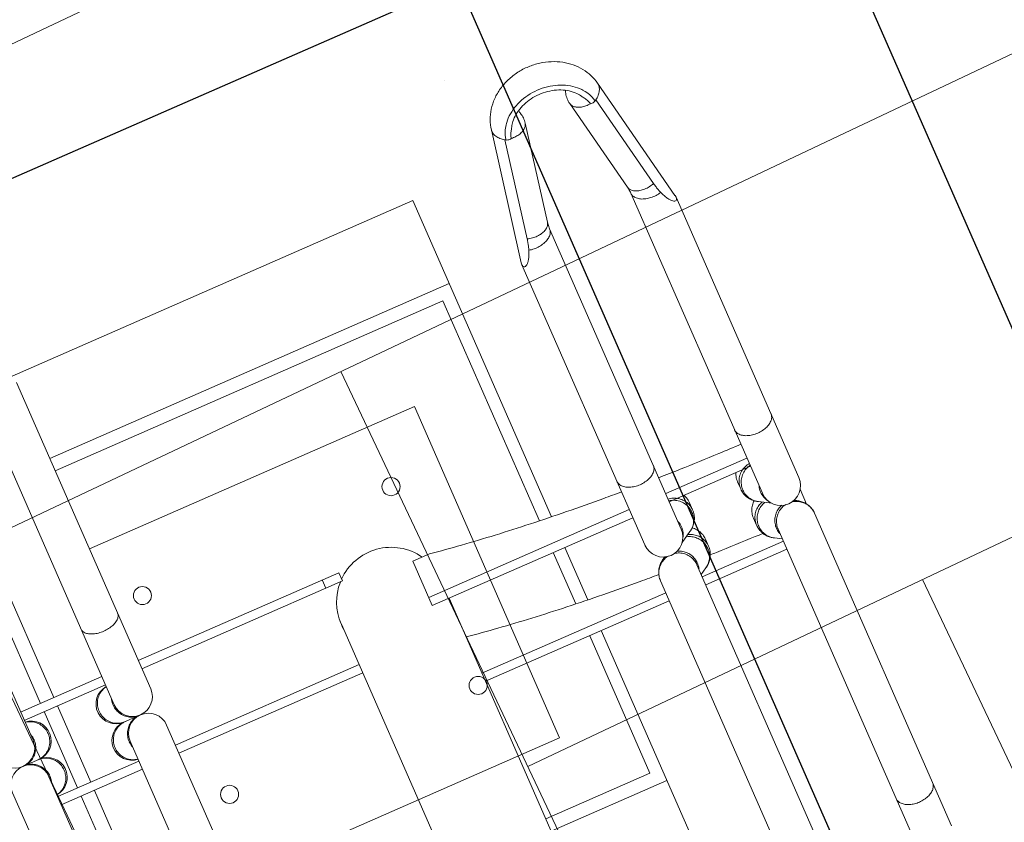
# Model space of a CAD drawing. Header units: metres. Extents: x 134157 to 138734, y 451157 to 455772.
# Tile 491 of 656: x 136618.766 to 136619.31, y 453795.194 to 453795.638. Entities that reach past the tile are written whole.
import ezdxf

# ---------------------------------------------------------------- set-up
doc = ezdxf.new("R2010")
doc.units = ezdxf.units.M
doc.linetypes.add('HIDDEN', pattern=[9.525, 6.35, -3.175])
doc.layers.add('-DR-alg-hulplijnen', color=210, linetype='Continuous', plot=False)
doc.layers.add('-DR-nw-gr-arc-gras', color=7, linetype='Continuous', true_color=0xb5d5a4)
for name, color, linetype in [('-DR-nw-inr-fietsparkeren Tulip enkele beugel', 2, 'Continuous'), ('-DR-nw-maatvoering', 3, 'Continuous'), ('VELOPA-FIG15HIDDEN', 1, 'HIDDEN'), ('VELOPA-FIG25', 1, 'Continuous')]:
    doc.layers.add(name, color=color, linetype=linetype)
doc.layers.add('-DR-nw-vh-arc-sbs df bruinrood Broeder Alarmstraat', color=7, linetype='Continuous', lineweight=9, true_color=0xd8beb6)
doc.styles.add('2-5TXT', font='arial.ttf')
doc.styles.add('Drong', font='txt', dxfattribs={"height": 1.8})
doc.dimstyles.new('Drong', dxfattribs={"dimtxt": 1.8, "dimasz": 2.5, "dimexe": 0, "dimexo": 0, "dimgap": 0.9, "dimtad": 1, "dimzin": 0, "dimdsep": 46, "dimtxsty": 'Drong', "dimblk": 'dimblk-wit', "dimcen": 0, "dimse1": 1, "dimse2": 1, "dimclrd": 256, "dimclre": 1, "dimclrt": 7, "dimadec": 0, "dimazin": 0, "dimtfac": 1, "dimtmove": 0, "dimatfit": 3, "dimfxl": 1, "dimtolj": 1, "dimtzin": 0, "dimarcsym": 0})
doc.dimstyles.new('VELOPA-drukwerk', dxfattribs={"dimscale": 0, "dimtxt": 2.5, "dimasz": 2, "dimexe": 1, "dimexo": 1, "dimgap": 1, "dimtad": 1, "dimdec": 0, "dimdsep": 46, "dimtxsty": '2-5TXT', "dimcen": 8, "dimadec": 1, "dimazin": 0, "dimtfac": 1, "dimtdec": 0, "dimtmove": 0, "dimatfit": 3, "dimfxl": 1, "dimtolj": 1, "dimtzin": 0, "dimarcsym": 0})
pattern_1 = [(115.335625, (136419.71802, 453326.2367), (-0.223681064, -0.105903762), [0.06, -0.187485]), (205.335625, (136419.71802, 453326.2367), (0.105903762, -0.223681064), [0.06, -0.187485])]

# ---------------------------------------------------------------- blocks, each defined once
blk = doc.blocks.new('*D482')
at = {"layer": '-DR-alg-hulplijnen', "color": 0, "lineweight": -2, "ltscale": 4, "transparency": 16777216}
for p, q in [((0, -770.72), (0, -1064.73)), ((3625, -770.72), (3625, -1064.73)), ((41.43, -1044.01), (3583.57, -1044.01))]:
    blk.add_line(p, q, dxfattribs=at)
at = {"layer": '-DR-alg-hulplijnen', "color": 0, "ltscale": 4, "transparency": 16777216}
for points in [[(41.43, -1037.1), (41.43, -1050.92), (0, -1044.01)], [(3583.57, -1037.1), (3583.57, -1050.92), (3625, -1044.01)]]:
    blk.add_solid(points, dxfattribs=at)
at = {"layer": 'Defpoints', "color": 0, "ltscale": 4, "transparency": 16777216}
for p in [(0, -750), (3625, -750), (3625, -1044.01)]:
    blk.add_point(p, dxfattribs=at)
at = {"layer": '-DR-alg-hulplijnen', "color": 0, "ltscale": 4, "transparency": 16777216, "insert": (1812.5, -996.83), "char_height": 51.792, "attachment_point": 5, "style": '2-5TXT'}
blk.add_mtext('\\A1;3625', dxfattribs=at)
blk = doc.blocks.new('*D481')
at = {"layer": '-DR-alg-hulplijnen', "color": 0, "lineweight": -2, "ltscale": 4, "transparency": 16777216}
for p, q in [((3645.72, 0), (4009.12, 0)), ((3988.4, -41.43), (3988.4, -708.57)), ((3645.72, -750), (4009.12, -750))]:
    blk.add_line(p, q, dxfattribs=at)
at = {"layer": '-DR-alg-hulplijnen', "color": 0, "ltscale": 4, "transparency": 16777216}
for points in [[(3981.5, -41.43), (3995.31, -41.43), (3988.4, 0)], [(3981.5, -708.57), (3995.31, -708.57), (3988.4, -750)]]:
    blk.add_solid(points, dxfattribs=at)
at = {"layer": 'Defpoints', "color": 0, "ltscale": 4, "transparency": 16777216}
for p in [(3625, 0), (3625, -750), (3988.4, -750)]:
    blk.add_point(p, dxfattribs=at)
at = {"layer": '-DR-alg-hulplijnen', "color": 0, "ltscale": 4, "transparency": 16777216, "insert": (3941.24, -375), "char_height": 51.792, "attachment_point": 5, "rotation": 90, "style": '2-5TXT'}
blk.add_mtext('\\A1;750', dxfattribs=at)
blk = doc.blocks.new('dimblk-wit')
at = {"color": 7}
blk.add_line((0, -0.33333), (0, 0.33333), dxfattribs=at)
blk.add_solid([(0, 0), (-0.8, 0.2), (-0.8, -0.2)], dxfattribs=at)
blk = doc.blocks.new('*D634')
at = {"layer": '-DR-nw-maatvoering', "lineweight": -2, "transparency": 16777216}
blk.add_line((136616.46966, 453791.64601), (136622.29683, 453806.2632), dxfattribs=at)
at = {"layer": 'Defpoints', "color": 0, "transparency": 16777216}
for p in [(136622.48198, 453806.72765), (136622.8896, 453806.56515), (136616.69212, 453791.01906)]:
    blk.add_point(p, dxfattribs=at)
at = {"layer": '-DR-nw-maatvoering', "lineweight": -2, "transparency": 16777216, "xscale": 0.5, "yscale": 0.5, "zscale": 0.5}
for p, rotation in [((136622.48198, 453806.72765), 68.26520454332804), ((136616.2845, 453791.18156), 248.2652045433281)]:
    blk.add_blockref('dimblk-wit', p, dxfattribs=dict(at, rotation=rotation))
at = {"layer": '-DR-nw-maatvoering', "color": 7, "transparency": 16777216, "insert": (136619.04541, 453799.08928), "char_height": 0.36, "attachment_point": 5, "rotation": 68.2652, "style": 'Drong'}
blk.add_mtext('\\A1;16.75', dxfattribs=at)
blk = doc.blocks.new('Fietsenrek Tulip enkel')
at = {"layer": '-DR-alg-hulplijnen', "ltscale": 4}
for p, q in [((0, -750), (0, 0)), ((1925, 0), (0, 0)), ((0, -750), (0, 0)), ((1925, -750), (0, -750))]:
    blk.add_line(p, q, dxfattribs=at)
at = {"layer": 'VELOPA-FIG15HIDDEN', "color": 252, "linetype": 'Continuous', "lineweight": 9}
for p, q in [((272.07, -212), (272.07, -163)), ((277.07, -212), (277.07, -163)), ((323.07, -212), (323.07, -163)), ((277.07, -355), (277.07, -234)), ((323.07, -344.85), (323.07, -234)), ((309.46, -395), (309.46, -516)), ((354.69, -516), (354.69, -405.15)), ((309.46, -538), (309.46, -587)), ((354.69, -587), (354.69, -538))]:
    blk.add_line(p, q, dxfattribs=at)
for points, start_tangent, end_tangent in [([(332.84, -405.15), (335.47, -423.24), (337.87, -442.53), (339.99, -462.76), (341.83, -483.8), (343.37, -505.54), (344.03, -516.62)], (0.154868, -0.987935), (0.055549, -0.998456)), ([(345.42, -546.95), (345.55, -550.64), (346.16, -573.73), (346.25, -578.43)], (0.036012, -0.999351), (0.016893, -0.999857))]:
    blk.add_spline(points, degree=3, dxfattribs=dict(at, start_tangent=start_tangent, end_tangent=end_tangent))
at = {"layer": 'VELOPA-FIG25', "color": 252, "linetype": 'Continuous', "lineweight": 9}
for p, q in [((494.84, -141), (311.07, -141)), ((300.07, -152), (300.07, -162)), ((289.07, -163), (91.51, -163)), ((507.49, -163), (311.07, -163)), ((328.07, -212), (328.07, -163)), ((272.07, -175), (100.07, -175)), ((323.07, -175), (277.07, -175)), ((500.07, -175), (328.07, -175)), ((272.07, -183), (157.57, -183)), ((323.07, -183), (277.07, -183)), ((442.57, -183), (328.07, -183)), ((91.51, -212), (289.07, -212)), ((311.07, -212), (507.49, -212)), ((300.07, -213), (300.07, -223)), ((100.07, -233.29), (100.07, -475)), ((104.33, -234), (289.07, -234)), ((150.07, -234), (150.07, -475)), ((157.57, -234), (157.57, -468)), ((272.07, -355), (272.07, -234)), ((311.07, -234), (494.84, -234)), ((328.07, -344.85), (328.07, -234)), ((277.07, -345), (272.07, -345)), ((298.66, -344.85), (630.26, -344.85)), ((277.07, -355), (272.07, -355)), ((309.46, -395), (282.68, -395)), ((282.68, -395), (282.68, -405)), ((304.54, -395), (304.54, -516)), ((309.46, -405.15), (630.25, -405.15)), ((359.61, -516), (359.61, -405.15)), ((442.57, -468), (442.57, -405.15)), ((450.07, -405.15), (450.07, -475)), ((157.57, -468), (290.3, -468)), ((309.46, -468), (340.45, -468)), ((359.61, -468), (442.57, -468)), ((290.91, -475), (100.07, -475)), ((341.06, -475), (309.46, -475)), ((500.07, -475), (359.61, -475)), ((155.58, -516.13), (81.68, -530.44)), ((155.61, -516.12), (156.75, -516)), ((325.91, -516), (156.75, -516)), ((536.17, -516), (347.52, -516)), ((337.15, -522.16), (336.35, -523.53)), ((144.87, -524.36), (89.71, -535.04)), ((140.88, -538.37), (85.72, -549.05)), ((325.91, -538), (144.71, -538)), ((304.54, -538), (304.54, -587)), ((329.17, -541.84), (332.98, -535.37)), ((548.04, -538), (347.52, -538)), ((353.35, -538), (351.08, -541.84)), ((359.61, -587), (359.61, -538)), ((314.45, -548), (318.8, -548)), ((340.72, -548), (336.36, -548)), ((85.72, -575.95), (140.88, -586.63)), ((318.8, -577), (314.45, -577)), ((336.36, -577), (340.72, -577)), ((144.71, -587), (325.83, -587)), ((332.98, -589.63), (329.17, -583.16)), ((347.52, -587), (548.04, -587)), ((351.08, -583.16), (353.35, -587)), ((89.71, -589.96), (144.87, -600.64)), ((155.58, -608.87), (81.68, -594.56)), ((336.13, -602), (336.66, -602)), ((336.35, -601.47), (337.15, -602.84)), ((156.75, -609), (155.61, -608.88)), ((156.75, -609), (325.83, -609)), ((332.17, -607), (341.13, -607)), ((347.52, -609), (536.17, -609))]:
    blk.add_line(p, q, dxfattribs=at)
at = {"layer": 'VELOPA-FIG25', "color": 252, "lineweight": 9, "ltscale": 4}
for p, q in [((204.68, -430.11), (204.68, -234)), ((404.68, -430.11), (404.68, -234)), ((204.68, -430.11), (404.68, -430.11))]:
    blk.add_line(p, q, dxfattribs=at)
at = {"layer": 'VELOPA-FIG25', "color": 252, "lineweight": 9}
for centre in [(240.07, -250.5), (360.07, -250.5), (240.07, -400.5), (360.07, -400.5)]:
    blk.add_circle(centre, 5, dxfattribs=at)
at = {"layer": 'VELOPA-FIG25', "color": 252, "linetype": 'Continuous', "lineweight": 9}
for centre, radius, start, end in [((289.07, -152), 11, 270, 90), ((311.07, -152), 11, 90, 270), ((289.07, -162), 11, 185.2266, 0), ((311.07, -162), 11, 180, 354.7786), ((289.07, -213), 11, 0, 174.7735), ((311.07, -213), 11, 5.2215, 180), ((289.07, -223), 11, 270, 90), ((311.07, -223), 11, 90, 270), ((298.44, -375), 30.15, 90, 135), ((300.07, -375), 30.25, 88.0459, 96.6524), ((298.44, -375), 30.15, 138.1692, 238.3447), ((325.98, -527), 11, 270, 90), ((325.98, -598), 11, 270, 90)]:
    blk.add_arc(centre, radius, start, end, dxfattribs=at)
for points, start_tangent, end_tangent in [([(289.16, -163.63), (292.17, -163.19), (295.02, -161.91), (297.39, -159.88), (299.08, -157.27), (299.96, -154.3), (300.07, -152.75)], (0.999968, 0.008039), (0, 1)), ([(310.99, -163.63), (308.23, -163.26), (305.57, -162.18), (303.3, -160.45), (301.55, -158.19), (300.45, -155.57), (300.07, -152.75)], (-0.999973, 0.00737), (0, 1)), ([(278.22, -163), (279.07, -165.77), (280.76, -168.38), (283.13, -170.4), (285.98, -171.69), (289.07, -172.13)], (0.163153, -0.986601), (1, 0)), ([(285.53, -163.05), (285.98, -163.19), (288.99, -163.63)], (0.947786, -0.318908), (0.999968, -0.008039)), ([(289.07, -172.13), (292.17, -171.69), (295.02, -170.4), (297.39, -168.38), (299.08, -165.77), (299.96, -162.8), (300.05, -162)], (1, 0), (0.06937, 0.997591)), ([(300.05, -162), (300.07, -161.25)], (0.06937, 0.997591), (0, 1)), ([(300.1, -161.99), (300.07, -161.25)], (-0.069162, 0.997605), (0, 1)), ([(311.07, -172.13), (308.23, -171.76), (305.57, -170.67), (303.3, -168.94), (301.55, -166.69), (300.45, -164.07), (300.1, -161.99)], (-1, 0), (-0.069162, 0.997605)), ([(321.93, -163.01), (321.7, -164.07), (320.6, -166.69), (318.85, -168.94), (316.57, -170.67), (313.92, -171.76), (311.07, -172.13)], (-0.163854, -0.986485), (-1, 0)), ([(314.58, -163.06), (313.92, -163.26), (311.16, -163.63)], (-0.948795, -0.315892), (-0.999973, -0.00737)), ([(288.99, -163.63), (289.07, -163.63)], (0.999968, -0.008039), (1, 0)), ([(289.07, -163.63), (289.16, -163.63)], (1, 0), (0.999968, 0.008039)), ([(311.07, -163.63), (310.99, -163.63)], (-1, 0), (-0.999973, 0.00737)), ([(311.16, -163.63), (311.07, -163.63)], (-0.999973, -0.00737), (-1, 0)), ([(278.22, -212), (279.07, -209.23), (280.76, -206.62), (283.13, -204.6), (285.98, -203.31), (289.07, -202.87)], (0.163151, 0.986601), (1, 0)), ([(289.07, -202.87), (292.17, -203.31), (295.02, -204.6), (297.39, -206.62), (299.08, -209.23), (299.96, -212.2), (300.05, -213)], (1, 0), (0.06937, -0.997591)), ([(311.07, -202.87), (308.23, -203.24), (305.57, -204.33), (303.3, -206.06), (301.55, -208.31), (300.45, -210.93), (300.1, -213.01)], (-1, 0), (-0.069162, -0.997605)), ([(321.93, -211.99), (321.7, -210.93), (320.6, -208.31), (318.85, -206.06), (316.57, -204.33), (313.92, -203.24), (311.07, -202.87)], (-0.163856, 0.986484), (-1, 0)), ([(243.54, -212), (245.23, -212.45), (246.78, -213.75), (248.07, -215.8), (248.99, -218.43), (249.47, -221.43), (249.47, -224.57), (248.99, -227.57), (248.07, -230.2), (246.78, -232.25), (245.23, -233.55), (243.54, -234)], (1, 0), (-1, 0)), ([(285.53, -211.95), (285.98, -211.81), (288.99, -211.37)], (0.947784, 0.318914), (0.999968, 0.00804)), ([(288.99, -211.37), (289.07, -211.37)], (0.999968, 0.00804), (1, 0)), ([(289.07, -211.37), (289.16, -211.37)], (1, 0), (0.999968, -0.00804)), ([(289.16, -211.37), (292.17, -211.81), (295.02, -213.09), (297.39, -215.12), (299.08, -217.73), (299.96, -220.7), (300.07, -222.25)], (0.999968, -0.00804), (0, -1)), ([(310.99, -211.37), (308.23, -211.74), (305.57, -212.82), (303.3, -214.55), (301.55, -216.81), (300.45, -219.43), (300.07, -222.25)], (-0.999973, -0.00737), (0, -1)), ([(311.07, -211.37), (310.99, -211.37)], (-1, 0), (-0.999973, -0.00737)), ([(311.16, -211.37), (311.07, -211.37)], (-0.999973, 0.00737), (-1, 0)), ([(314.58, -211.94), (313.92, -211.74), (311.16, -211.37)], (-0.948797, 0.315886), (-0.999973, 0.00737)), ([(300.05, -213), (300.07, -213.75)], (0.06937, -0.997591), (0, -1)), ([(300.1, -213.01), (300.07, -213.75)], (-0.069162, -0.997605), (0, -1)), ([(301.7, -344.87), (300.51, -344.85)], (-0.99923, 0.039239), (-1, 0.000004)), ([(282.68, -405), (285.33, -423.24), (287.72, -442.53), (289.84, -462.76), (291.68, -483.8), (293.23, -505.54), (293.85, -516)], (0.155063, -0.987905), (0.055968, -0.998433)), ([(156.75, -516), (157.74, -516.17), (158.34, -516.69), (158.4, -517.5), (157.89, -518.48), (156.84, -519.56), (155.28, -520.66), (153.31, -521.72), (150.95, -522.72)], (1, 0), (-0.932927, -0.360065)), ([(287.55, -538), (289.46, -537.55), (291.21, -536.25), (292.67, -534.2), (293.71, -531.57), (294.25, -528.57), (294.25, -525.43), (293.71, -522.43), (292.67, -519.8), (291.21, -517.75), (289.46, -516.45), (287.55, -516)], (1, 0), (-1, 0)), ([(336.68, -525.38), (336.93, -524.15), (338.03, -521.5), (339.77, -519.22), (342.04, -517.47), (344.68, -516.37), (347.52, -516)], (0.146745, 0.989174), (1, 0.000001)), ([(347.52, -516), (344.82, -516.32), (342.3, -517.24), (340.16, -518.63), (338.46, -520.31), (337.15, -522.16)], (-1, -0.000001), (-0.508282, -0.86119)), ([(336.37, -523.78), (337.07, -522.31), (337.15, -522.16)], (0.356714, 0.934214), (0.508346, 0.861153)), ([(144.87, -524.36), (145.51, -527.21), (145.68, -530.1), (145.35, -532.8), (144.56, -535.13), (143.36, -536.93), (141.84, -538.06), (140.88, -538.37)], (0.298566, -0.954389), (-0.98157, -0.191104)), ([(144.71, -538), (146.59, -537.57), (148.32, -536.3), (149.77, -534.31), (150.82, -531.73), (151.39, -528.79), (151.43, -525.71), (150.95, -522.72)], (1, 0.000011), (-0.251596, 0.967832)), ([(150.95, -522.72), (149.15, -523.33), (147.11, -523.87), (144.87, -524.36)], (-0.932926, -0.360069), (-0.981767, -0.19009)), ([(81.68, -530.44), (76.3, -532.1), (71.23, -534.97), (66.6, -539.1), (62.84, -544.21), (60.06, -550.14), (58.41, -556.57), (57.95, -563.19), (58.65, -569.74), (60.46, -575.93), (63.32, -581.57), (67, -586.33), (71.46, -590.2), (76.36, -592.92), (81.68, -594.56)], (-0.981767, -0.19009), (0.981767, -0.19009)), ([(89.71, -535.04), (87.89, -532.81), (85.85, -531.25), (83.73, -530.44), (81.68, -530.44)], (-0.555703, 0.831381), (-0.98182, -0.189817)), ([(346.77, -538.63), (343.93, -538.26), (341.27, -537.18), (338.98, -535.45), (337.21, -533.19), (336.16, -530.85)], (-1, 0), (-0.29808, 0.954541)), ([(347.52, -538), (344.68, -537.63), (342.04, -536.53), (339.77, -534.78), (338.03, -532.5), (336.93, -529.85), (336.68, -528.62)], (-1, 0), (-0.146748, 0.989174)), ([(86.48, -536.66), (85.53, -537.1), (82.37, -539.04)], (-0.920843, -0.389933), (-0.800286, -0.599618)), ([(90.44, -538.59), (89.4, -538.84), (88.39, -539.21), (87.39, -539.73), (86.41, -540.34), (85.41, -540.99), (84.78, -541.38)], (-0.981767, -0.19009), (-0.859726, -0.510755)), ([(85.72, -549.05), (86.61, -548.77), (88.09, -547.72), (89.28, -546.06), (90.1, -543.88), (90.49, -541.34), (90.44, -538.59)], (0.981648, 0.190704), (-0.099991, 0.994988)), ([(87.85, -536.14), (86.48, -536.66)], (-0.948914, -0.315534), (-0.920843, -0.389933)), ([(90.05, -535.57), (87.85, -536.14)], (-0.981767, -0.19009), (-0.948914, -0.315534)), ([(90.05, -535.57), (89.88, -535.3), (89.71, -535.04)], (-0.524241, 0.85157), (-0.555703, 0.831381)), ([(90.44, -538.59), (90.6, -537.61), (90.46, -536.54), (90.05, -535.57)], (0.330721, 0.943729), (-0.524241, 0.85157)), ([(144.71, -538), (143.42, -538.04), (142.14, -538.17), (140.88, -538.37)], (-1, -0.00001), (-0.981767, -0.19009)), ([(294.92, -538), (295.4, -550.64), (296.02, -573.73), (296.23, -587)], (0.041638, -0.999133), (0.011799, -0.99993)), ([(307.89, -538.01), (307.96, -538.57), (308.84, -541.57), (310.52, -544.2), (312.88, -546.25), (314.8, -547.24)], (0.090936, -0.995857), (0.930369, -0.366625)), ([(308.9, -538), (309.79, -540.77), (311.51, -543.38), (313.89, -545.4), (316.74, -546.69), (319.84, -547.13)], (0.174882, -0.984589), (1, 0)), ([(321.31, -538.05), (321.76, -538.19), (324.85, -538.63)], (0.947822, -0.3188), (1, 0)), ([(324.85, -538.63), (325.68, -538.6)], (1, 0), (0.997121, 0.075833)), ([(325.68, -538.6), (325.99, -538.57)], (0.997121, 0.075833), (0.994588, 0.103899)), ([(325.99, -538.57), (326.06, -538.57)], (0.994588, 0.103899), (0.993922, 0.110083)), ([(326.06, -538.57), (327.93, -538.19), (330.75, -536.91), (330.94, -536.78)], (0.993922, 0.110083), (0.829471, 0.55855)), ([(341.75, -547.13), (338.91, -546.76), (336.25, -545.67), (333.96, -543.94), (332.19, -541.69), (331.06, -539.07), (330.97, -538.73)], (-1, 0), (-0.240806, 0.970573)), ([(347.59, -538.6), (346.77, -538.63)], (-0.997167, -0.075223), (-1, 0)), ([(350.25, -538.06), (349.6, -538.26), (347.59, -538.6)], (-0.948032, -0.318175), (-0.997167, -0.075223)), ([(82.33, -539.07), (81.38, -539.83), (77.79, -543.65), (74.94, -548.35), (72.96, -553.73), (71.95, -559.53), (71.95, -565.47), (72.96, -571.27), (74.94, -576.65), (77.79, -581.35), (81.38, -585.17), (82.33, -585.93)], (-0.798743, -0.601673), (0.79874, -0.601676)), ([(84.78, -541.38), (82.28, -543.2), (79.31, -546.43), (76.96, -550.42), (75.31, -554.98), (74.45, -559.91), (74.44, -564.97), (75.28, -569.91), (76.92, -574.51), (79.28, -578.52), (82.26, -581.78), (84.78, -583.62)], (-0.859687, -0.510821), (0.859688, -0.510819)), ([(82.37, -539.04), (82.33, -539.07)], (-0.800286, -0.599618), (-0.798743, -0.601673)), ([(318.8, -548), (321.5, -547.68), (324.02, -546.76), (326.17, -545.36), (327.87, -543.68), (329.17, -541.84)], (1, 0), (0.508282, 0.86119)), ([(319.84, -547.13), (322.92, -546.69), (325.74, -545.4), (328.07, -543.38), (329.17, -541.84)], (1, 0), (0.508374, 0.861137)), ([(336.36, -548), (333.53, -547.63), (330.88, -546.53), (328.61, -544.78), (327.74, -543.79)], (-1, 0), (-0.616132, 0.787643)), ([(336.69, -547.23), (335.24, -546.53), (332.97, -544.78), (331.23, -542.5), (330.2, -540.06)], (-0.929245, 0.369464), (-0.277578, 0.960703)), ([(351.08, -541.84), (349.78, -543.69), (348.08, -545.37), (345.95, -546.75), (343.44, -547.68), (340.72, -548)], (-0.508282, -0.86119), (-1, 0)), ([(351.08, -541.84), (349.46, -543.94), (347.21, -545.67), (344.58, -546.76), (341.75, -547.13)], (-0.508346, -0.861153), (-1, 0)), ([(85.72, -549.05), (82.76, -549.29), (79.8, -548.87), (78.19, -548.35)], (-0.981767, -0.19009), (-0.930607, 0.36602)), ([(309.41, -546.77), (311.36, -547.55), (314.45, -548)], (0.887649, -0.460521), (1, 0)), ([(314.8, -547.24), (315.72, -547.55), (318.8, -548)], (0.930369, -0.366625), (1, 0)), ([(340.72, -548), (337.88, -547.63), (336.69, -547.23)], (-1, 0), (-0.929245, 0.369464)), ([(85.72, -575.95), (82.76, -575.71), (79.8, -576.13), (78.19, -576.65)], (-0.981767, 0.19009), (-0.930623, -0.365979)), ([(90.44, -586.41), (90.49, -583.66), (90.1, -581.12), (89.28, -578.94), (88.09, -577.28), (86.61, -576.23), (85.72, -575.95)], (0.099991, 0.994988), (-0.981647, 0.190708)), ([(307.89, -586.99), (307.96, -586.43), (308.84, -583.43), (310.52, -580.8), (312.88, -578.75), (314.8, -577.76)], (0.090934, 0.995857), (0.930369, 0.366625)), ([(308.9, -587), (309.79, -584.23), (311.51, -581.62), (313.89, -579.6), (316.74, -578.31), (319.84, -577.87)], (0.17488, 0.98459), (1, 0)), ([(309.41, -578.23), (311.36, -577.45), (314.45, -577)], (0.887649, 0.460521), (1, 0)), ([(314.8, -577.76), (315.72, -577.45), (318.8, -577)], (0.930369, 0.366625), (1, 0)), ([(329.17, -583.16), (327.87, -581.32), (326.17, -579.64), (324.04, -578.25), (321.52, -577.33), (318.8, -577)], (-0.508282, 0.86119), (-1, 0)), ([(319.84, -577.87), (322.92, -578.31), (325.74, -579.6), (328.07, -581.62), (329.17, -583.16)], (1, 0), (0.508374, -0.861137)), ([(336.36, -577), (333.53, -577.37), (330.88, -578.47), (328.61, -580.22), (327.74, -581.21)], (-1, 0), (-0.616143, -0.787634)), ([(336.69, -577.77), (335.24, -578.47), (332.97, -580.22), (331.23, -582.5), (330.2, -584.94)], (-0.929245, -0.369464), (-0.277578, -0.960703)), ([(341.75, -577.87), (338.91, -578.24), (336.25, -579.33), (333.96, -581.06), (332.19, -583.31), (331.06, -585.93), (330.97, -586.27)], (-1, 0), (-0.240806, -0.970573)), ([(340.72, -577), (337.88, -577.37), (336.69, -577.77)], (-1, 0), (-0.929245, -0.369464)), ([(340.72, -577), (343.42, -577.32), (345.93, -578.24), (348.08, -579.63), (349.78, -581.31), (351.08, -583.16)], (1, 0), (0.508282, -0.86119)), ([(351.08, -583.16), (349.46, -581.06), (347.21, -579.33), (344.58, -578.24), (341.75, -577.87)], (-0.508346, 0.861153), (-1, 0)), ([(82.33, -585.93), (82.37, -585.96)], (0.79874, -0.601676), (0.800286, -0.599618)), ([(82.37, -585.96), (85.53, -587.9), (86.49, -588.34)], (0.800286, -0.599618), (0.920907, -0.389783)), ([(84.78, -583.62), (85.4, -584), (86.4, -584.65), (87.38, -585.26), (88.37, -585.78), (89.39, -586.15), (90.44, -586.41)], (0.859727, -0.510754), (0.981767, -0.19009)), ([(90.44, -586.41), (90.6, -587.39), (90.46, -588.46), (90.05, -589.43)], (0.330721, -0.943729), (-0.524241, -0.85157)), ([(144.87, -600.64), (145.51, -597.79), (145.68, -594.9), (145.35, -592.2), (144.56, -589.87), (143.36, -588.07), (141.84, -586.94), (140.88, -586.63)], (0.298566, 0.954389), (-0.98157, 0.191104)), ([(140.88, -586.63), (142.14, -586.83), (143.42, -586.96), (144.71, -587)], (0.981767, -0.19009), (1, 0)), ([(144.71, -587), (146.59, -587.43), (148.32, -588.7), (149.77, -590.69), (150.82, -593.27), (151.39, -596.21), (151.43, -599.29), (150.95, -602.28)], (1, 0), (-0.251534, -0.967848)), ([(287.55, -587), (289.46, -587.45), (291.21, -588.75), (292.67, -590.8), (293.71, -593.43), (294.25, -596.43), (294.25, -599.57), (293.71, -602.57), (292.67, -605.2), (291.21, -607.25), (289.46, -608.55), (287.55, -609)], (1, 0), (-1, 0)), ([(321.31, -586.95), (321.76, -586.81), (324.6, -586.37)], (0.94782, 0.318806), (0.999729, 0.023285)), ([(324.6, -586.37), (324.85, -586.37)], (0.999729, 0.023285), (1, 0)), ([(324.85, -586.37), (325.68, -586.4)], (1, 0), (0.99712, -0.075834)), ([(325.68, -586.4), (326.06, -586.43)], (0.99712, -0.075834), (0.993922, -0.110083)), ([(326.06, -586.43), (327.93, -586.81), (330.75, -588.09), (330.94, -588.22)], (0.993922, -0.110083), (0.829467, -0.558556)), ([(346.77, -586.37), (343.93, -586.74), (341.27, -587.82), (338.98, -589.55), (337.21, -591.81), (336.16, -594.15)], (-1, 0), (-0.298079, -0.954541)), ([(347.52, -587), (344.68, -587.37), (342.04, -588.47), (339.77, -590.22), (338.03, -592.5), (336.93, -595.15), (336.68, -596.38)], (-1, 0), (-0.146745, -0.989174)), ([(347.59, -586.4), (346.77, -586.37)], (-0.997167, 0.075223), (-1, 0)), ([(350.25, -586.94), (349.6, -586.74), (347.59, -586.4)], (-0.948034, 0.318169), (-0.997167, 0.075223)), ([(510.07, -587), (511.86, -587.37), (513.53, -588.47), (514.96, -590.22), (516.06, -592.5), (516.76, -595.15), (516.99, -598), (516.76, -600.85), (516.06, -603.5), (514.96, -605.78), (513.53, -607.53), (511.86, -608.63), (510.07, -609)], (1, 0), (-1, 0)), ([(81.68, -594.56), (83.73, -594.56), (85.85, -593.75), (87.89, -592.19), (89.71, -589.96)], (0.98182, -0.189817), (0.555703, 0.831381)), ([(86.49, -588.34), (87.85, -588.86)], (0.920907, -0.389783), (0.948914, -0.315534)), ([(87.85, -588.86), (90.05, -589.43)], (0.948914, -0.315534), (0.981767, -0.19009)), ([(90.05, -589.43), (89.88, -589.7), (89.71, -589.96)], (-0.524241, -0.85157), (-0.555703, -0.831381)), ([(144.87, -600.64), (147.11, -601.13), (149.15, -601.67), (150.95, -602.28)], (0.981767, -0.19009), (0.932927, -0.360064)), ([(150.95, -602.28), (153.31, -603.29), (155.29, -604.34), (156.85, -605.45), (157.9, -606.53), (158.4, -607.51), (158.34, -608.31), (157.74, -608.83), (156.75, -609)], (0.932927, -0.360064), (-1, 0)), ([(336.37, -601.22), (337.07, -602.69), (337.15, -602.84)], (0.356715, -0.934213), (0.508346, -0.861153)), ([(336.68, -599.62), (336.93, -600.85), (337.59, -602.66)], (0.146748, -0.989174), (0.422468, -0.906378)), ([(337.15, -602.84), (338.46, -604.69), (340.16, -606.37), (342.29, -607.75), (344.8, -608.68), (347.52, -609)], (0.508282, -0.86119), (1, 0)), ([(337.59, -602.66), (338.03, -603.5)], (0.422468, -0.906378), (0.498562, -0.866854)), ([(338.03, -603.5), (339.77, -605.78), (342.04, -607.53), (344.68, -608.63), (347.52, -609)], (0.498562, -0.866854), (1, 0))]:
    blk.add_spline(points, degree=3, dxfattribs=dict(at, start_tangent=start_tangent, end_tangent=end_tangent))
at = {"layer": '-DR-alg-hulplijnen', "ltscale": 4}
dim = blk.add_linear_dim(base=(3988.4, -750), p1=(3625, 0), p2=(3625, -750), angle=90, dimstyle='VELOPA-drukwerk', override={"dimscale": 20.716723}, dxfattribs=at)
dim.commit()
dim.dimension.update_dxf_attribs({"geometry": '*D481', "text_midpoint": (3941.24, -375)})
dim = blk.add_linear_dim(base=(3625, -1044.01), p1=(0, -750), p2=(3625, -750), dimstyle='VELOPA-drukwerk', override={"dimscale": 20.716723}, dxfattribs=at)
dim.commit()
dim.dimension.update_dxf_attribs({"geometry": '*D482', "text_midpoint": (1812.5, -996.83)})

msp = doc.modelspace()

# ---------------------------------------------------------------- hatches: boundary and pattern name
at = {"layer": '-DR-nw-gr-arc-gras', "transparency": 33554687}
h = msp.add_hatch(dxfattribs=at)
h.set_pattern_fill('AGR-BOLLEN', color=256, scale=0.1, pattern_type=2)
h.set_pattern_definition(pattern_1)
edge = h.paths.add_edge_path()
edge.add_arc((-7000776.80952, 3043164.56756), 7592527.99736, 340.056750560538, 340.05722562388)
edge.add_line((136455.78156, 453494.25428), (136455.1236, 453494.49341))
edge.add_arc((380495.22236, 364992.54844), 259592.30355, 160.0666568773, 160.0804453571)
edge.add_line((136433.83229, 453435.76153), (136433.81349, 453435.76834))
edge.add_line((136433.81349, 453435.76834), (136432.1795, 453431.25509))
edge.add_line((136432.1795, 453431.25509), (136432.1983, 453431.24829))
edge.add_line((136432.1983, 453431.24829), (136431.67763, 453429.86961))
edge.add_line((136431.67763, 453429.86961), (136432.33635, 453429.63123))
edge.add_line((136432.33635, 453429.63123), (136434.30927, 453435.07658))
h = msp.add_hatch(dxfattribs=at)
h.set_pattern_fill('AGR-BOLLEN', color=256, scale=0.1, pattern_type=2)
h.set_pattern_definition(pattern_1)
edge = h.paths.add_edge_path()
edge.add_line((136644.27531, 454017.42185), (136643.93507, 454016.48147))
edge.add_line((136643.93507, 454016.48147), (136643.88393, 454016.34032))
edge.add_line((136643.88393, 454016.34032), (136644.54221, 454016.10165))
edge.add_arc((1711333.98314, -116117.42654), 1674723.58177, 160.09567204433, 160.09665735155, ccw=False)
edge.add_line((136654.34695, 454043.18128), (136653.68886, 454043.41989))
edge.add_line((136653.68886, 454043.41989), (136653.6378, 454043.27898))
edge.add_line((136653.6378, 454043.27898), (136653.29754, 454042.33866))
edge.add_line((136653.29754, 454042.33866), (136644.27531, 454017.42185))
at = {"layer": '-DR-nw-vh-arc-sbs df bruinrood Broeder Alarmstraat', "transparency": 33554687}
h = msp.add_hatch(dxfattribs=at)
h.set_pattern_fill('AVH-SBS_DIKFORMAAT_KEPER', color=256, scale=3.5, angle=45, pattern_type=2)
h.set_pattern_definition([(115.335625, (136419.71802, 453326.2367), (-0.32161438, 0.11492906), [0.966, -0.483]), (25.335625, (136419.0632, 453325.92668), (-0.32161438, 0.11492906), [0.966, -0.483]), (115.335625, (136419.35052, 453326.73071), (-0.32161438, 0.11492906), [0, -1.449]), (115.335625, (136419.33894, 453326.19083), (-0.32161438, 0.11492906), [0, -1.449])])
h.paths.add_polyline_path([(136622.80755, 453806.59447), (136616.61007, 453791.04838), (136618.5044, 453790.31427), (136624.63134, 453805.90244)])

# ---------------------------------------------------------------- block references
at = {"layer": '-DR-nw-inr-fietsparkeren Tulip enkele beugel', "xscale": -0.001, "yscale": 0.001, "zscale": 0.001, "rotation": 113.6629406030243}
for p in [(136619.95053, 453799.11286), (136619.56693, 453798.11838), (136619.18381, 453797.12259), (136618.80186, 453796.12895), (136618.50763, 453795.43907)]:
    msp.add_blockref('Fietsenrek Tulip enkel', p, dxfattribs=at)

# ---------------------------------------------------------------- dimensions: what is measured, and where the dimension line sits
at = {"layer": '-DR-nw-maatvoering'}
dim = msp.add_aligned_dim(p1=(136616.69212, 453791.01906), p2=(136622.8896, 453806.56515), distance=0.43882, dimstyle='Drong', override={"dimrnd": 0.05, "dimtfill": 0}, dxfattribs=at)
dim.commit()
dim.dimension.update_dxf_attribs({"geometry": '*D634', "text_midpoint": (136619.04541, 453799.08928)})

doc.saveas('drawing.dxf')
